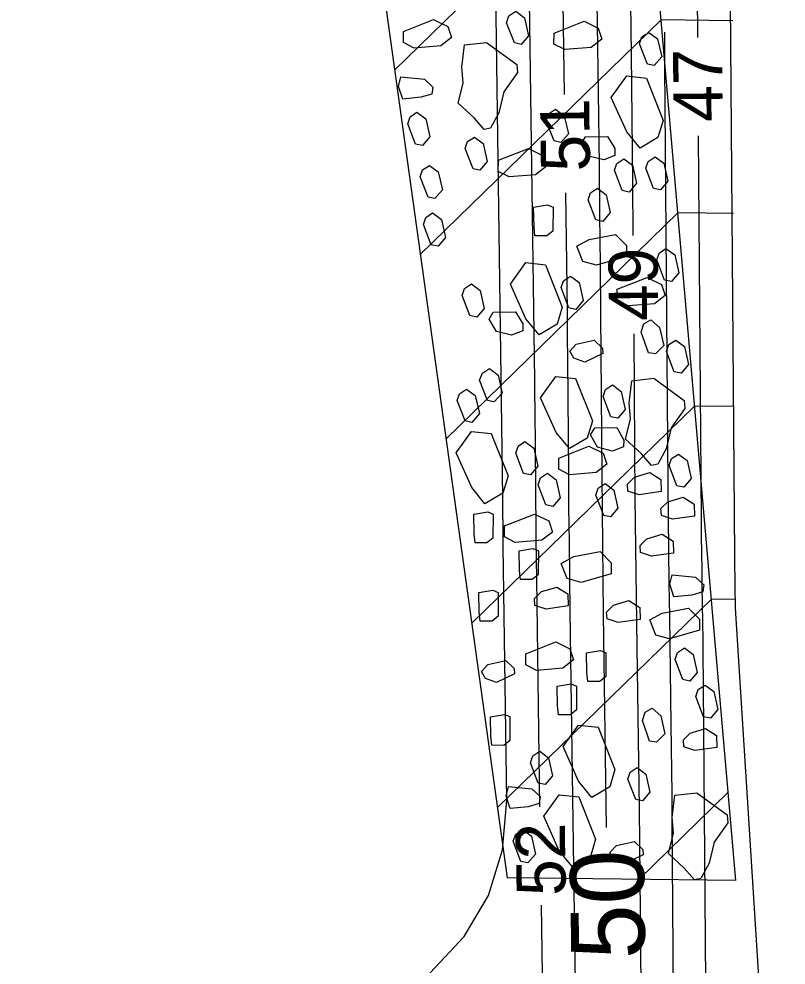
# Model space of a CAD drawing. Extents: x 2384780 to 2405861, y 547869 to 573706.
# Drawn here: x 2395701.83 to 2395733.03, y 554962.03 to 555000.54 of the extents above; entities that cross this region are included whole.
import ezdxf

# ---------------------------------------------------------------- set-up
doc = ezdxf.new("R2010")
doc.units = 0
for name, color, linetype in [('Breaklines', 7, 'Continuous'), ('Old_Level_6', 7, 'Continuous'), ('Old_Level_60', 7, 'Continuous'), ('Old_Level_61', 7, 'Continuous'), ('Old_Level_63', 7, 'Continuous')]:
    doc.layers.add(name, color=color, linetype=linetype)

msp = doc.modelspace()

# ---------------------------------------------------------------- linework, layer by layer
at = {"layer": 'Breaklines'}
msp.add_line((2395730.9875, 554965.4715), (2395721.693, 554965.589), dxfattribs=at)
at = {"layer": 'Old_Level_6'}
for p, q in [((2395730.9875, 554965.471), (2395718.022, 555115.189)), ((2395701.92225, 555107.39175), (2395721.693, 554965.5885)), ((2395727.273, 555008.36525), (2395717.11025, 554998.457)), ((2395727.9535, 555000.50525), (2395718.1565, 554990.95325)), ((2395730.8755, 555000.46825), (2395727.9535, 555000.50525)), ((2395728.63425, 554992.645), (2395719.20275, 554983.4495)), ((2395730.9005, 554992.61625), (2395728.63425, 554992.645)), ((2395729.315, 554984.78475), (2395720.249, 554975.9455)), ((2395730.92575, 554984.7645), (2395729.315, 554984.78475)), ((2395721.29525, 554968.442), (2395729.9955, 554976.92475)), ((2395730.95075, 554976.91275), (2395729.9955, 554976.92475)), ((2395730.67625, 554969.0645), (2395727.04225, 554965.5215))]:
    msp.add_line(p, q, dxfattribs=at)
for points in [[(2395722.044, 555000.855), (2395722.399, 555000.591), (2395722.56475, 554999.85925), (2395722.26375, 554999.504), (2395721.98275, 554999.56175), (2395721.667, 555000.38775), (2395721.76175, 555000.668), (2395722.044, 555000.855)], [(2395719.427, 554999.77825), (2395718.9945, 554999.44175), (2395717.91175, 554999.353), (2395717.47525, 554999.5785), (2395717.47725, 555000.029), (2395718.698, 555000.5115), (2395719.2785, 555000.2285), (2395719.427, 554999.77825)], [(2395725.54675, 554999.71675), (2395725.11375, 554999.38075), (2395724.03125, 554999.29175), (2395723.59525, 554999.51725), (2395723.59725, 554999.967), (2395724.818, 555000.45), (2395725.39825, 555000.16725), (2395725.54675, 554999.71675)], [(2395727.45425, 554999.994), (2395727.8095, 554999.72975), (2395727.97525, 554998.99825), (2395727.674, 554998.643), (2395727.393, 554998.7005), (2395727.07675, 554999.52625), (2395727.172, 554999.807), (2395727.45425, 554999.994)], [(2395720.84775, 554999.58775), (2395722.08225, 554998.68325), (2395722.10875, 554998.3605), (2395721.55325, 554997.57775), (2395721.353, 554996.713), (2395721.009, 554996.0995), (2395720.7545, 554996.0365), (2395720.3415, 554996.5185), (2395719.69475, 554997.11625), (2395719.9025, 554997.93375), (2395719.84925, 554998.57925), (2395719.95, 554999.48775), (2395720.84775, 554999.58775)], [(2395718.6255, 554997.484), (2395718.17475, 554997.35475), (2395717.4435, 554997.282), (2395717.2765, 554997.78925), (2395717.371, 554998.1825), (2395718.328, 554998.085), (2395718.66375, 554997.76525), (2395718.6255, 554997.484)], [(2395727.0965, 554995.2795), (2395726.558, 554995.94125), (2395725.92525, 554997.3465), (2395726.553, 554998.22125), (2395727.353, 554998.133), (2395728.0365, 554996.412), (2395727.82525, 554995.71175), (2395727.0965, 554995.2795)], [(2395718.022, 554996.742), (2395718.377, 554996.478), (2395718.54275, 554995.74625), (2395718.24175, 554995.391), (2395717.96075, 554995.44875), (2395717.645, 554996.27475), (2395717.73975, 554996.555), (2395718.022, 554996.742)], [(2395723.66025, 554996.86675), (2395724.01525, 554996.60275), (2395724.181, 554995.871), (2395723.88, 554995.51575), (2395723.599, 554995.5735), (2395723.28325, 554996.3995), (2395723.378, 554996.67975), (2395723.66025, 554996.86675)], [(2395720.362, 554995.73275), (2395720.717, 554995.46875), (2395720.88275, 554994.737), (2395720.58175, 554994.38175), (2395720.30075, 554994.4395), (2395719.985, 554995.2655), (2395720.07975, 554995.54575), (2395720.362, 554995.73275)], [(2395726.0685, 554994.987), (2395725.6175, 554994.8015), (2395724.99975, 554994.954), (2395724.7015, 554995.461), (2395724.87125, 554995.74225), (2395725.7715, 554995.757), (2395726.06975, 554995.26825), (2395726.0685, 554994.987)], [(2395723.282, 554994.537), (2395722.8495, 554994.2005), (2395721.76675, 554994.11175), (2395721.33025, 554994.33725), (2395721.33225, 554994.78775), (2395722.553, 554995.27025), (2395723.1335, 554994.98725), (2395723.282, 554994.537)], [(2395718.53375, 554994.58), (2395718.88875, 554994.316), (2395719.0545, 554993.58425), (2395718.7535, 554993.229), (2395718.4725, 554993.28675), (2395718.15675, 554994.11275), (2395718.2515, 554994.393), (2395718.53375, 554994.58)], [(2395726.432, 554994.8475), (2395726.78725, 554994.5835), (2395726.953, 554993.85175), (2395726.65175, 554993.49675), (2395726.37075, 554993.55425), (2395726.0545, 554994.38025), (2395726.14975, 554994.6605), (2395726.432, 554994.8475)], [(2395727.70725, 554994.92925), (2395728.0625, 554994.66525), (2395728.22825, 554993.9335), (2395727.927, 554993.5785), (2395727.646, 554993.636), (2395727.32975, 554994.462), (2395727.425, 554994.74225), (2395727.70725, 554994.92925)], [(2395725.3645, 554993.65225), (2395725.71975, 554993.388), (2395725.8855, 554992.6565), (2395725.58425, 554992.30125), (2395725.30325, 554992.35875), (2395724.987, 554993.1845), (2395725.08225, 554993.46525), (2395725.3645, 554993.65225)], [(2395718.66, 554992.643), (2395719.01525, 554992.379), (2395719.181, 554991.64725), (2395718.87975, 554991.29225), (2395718.59875, 554991.34975), (2395718.2825, 554992.17575), (2395718.37775, 554992.456), (2395718.66, 554992.643)], [(2395722.82225, 554991.7165), (2395722.7865, 554992.07625), (2395722.76775, 554992.874), (2395723.33275, 554992.96875), (2395723.56, 554992.87675), (2395723.549, 554991.9075), (2395723.30475, 554991.70675), (2395722.82225, 554991.7165)], [(2395724.51975, 554991.2875), (2395725.0275, 554991.56675), (2395726.096, 554991.76975), (2395726.5455, 554991.3185), (2395726.543, 554990.8675), (2395725.32375, 554990.51675), (2395724.76175, 554990.668), (2395724.51975, 554991.2875)], [(2395728.1505, 554991.20075), (2395728.50575, 554990.93675), (2395728.6715, 554990.205), (2395728.37025, 554989.85), (2395728.08925, 554989.9075), (2395727.773, 554990.7335), (2395727.86825, 554991.01375), (2395728.1505, 554991.20075)], [(2395722.992, 554987.6805), (2395722.454, 554988.34175), (2395721.82125, 554989.74775), (2395722.4485, 554990.622), (2395723.24925, 554990.5335), (2395723.93275, 554988.81275), (2395723.721, 554988.112), (2395722.992, 554987.6805)], [(2395724.265, 554990.0725), (2395724.61975, 554989.8085), (2395724.7855, 554989.07675), (2395724.48475, 554988.72175), (2395724.2035, 554988.77925), (2395723.888, 554989.60525), (2395723.98275, 554989.886), (2395724.265, 554990.0725)], [(2395728.12075, 554989.2875), (2395727.68825, 554988.951), (2395726.6055, 554988.86225), (2395726.169, 554989.08775), (2395726.171, 554989.53825), (2395727.39175, 554990.02075), (2395727.97225, 554989.73775), (2395728.12075, 554989.2875)], [(2395720.2375, 554989.75775), (2395720.5925, 554989.49375), (2395720.75825, 554988.762), (2395720.45725, 554988.40675), (2395720.17625, 554988.4645), (2395719.8605, 554989.2905), (2395719.95525, 554989.57075), (2395720.2375, 554989.75775)], [(2395722.3235, 554987.85225), (2395721.873, 554987.6665), (2395721.255, 554987.81925), (2395720.95675, 554988.32625), (2395721.1265, 554988.6075), (2395722.02675, 554988.62175), (2395722.325, 554988.13325), (2395722.3235, 554987.85225)], [(2395727.53625, 554988.3005), (2395727.89125, 554987.981), (2395728.05775, 554987.248), (2395727.7185, 554986.91225), (2395727.4375, 554986.95075), (2395727.14075, 554987.7955), (2395727.25475, 554988.1325), (2395727.53625, 554988.3005)], [(2395724.23725, 554987.0175), (2395724.50075, 554987.29825), (2395725.23325, 554987.464), (2395725.5695, 554987.144), (2395725.587, 554986.919), (2395724.8545, 554986.565), (2395724.40525, 554986.73575), (2395724.23725, 554987.0175)], [(2395728.5445, 554987.47275), (2395728.89975, 554987.20875), (2395729.0655, 554986.477), (2395728.76425, 554986.122), (2395728.48325, 554986.1795), (2395728.167, 554987.0055), (2395728.26225, 554987.28575), (2395728.5445, 554987.47275)], [(2395720.9665, 554986.3095), (2395721.32175, 554986.04525), (2395721.488, 554985.3135), (2395721.168, 554984.959), (2395720.88675, 554985.016), (2395720.57125, 554985.8425), (2395720.68425, 554986.12325), (2395720.9665, 554986.3095)], [(2395724.22025, 554983.05175), (2395723.68175, 554983.7135), (2395723.049, 554985.11875), (2395723.67675, 554985.9935), (2395724.47675, 554985.90525), (2395725.16025, 554984.18425), (2395724.949, 554983.484), (2395724.22025, 554983.05175)], [(2395727.65775, 554985.915), (2395728.89225, 554985.0105), (2395728.91875, 554984.68775), (2395728.36325, 554983.905), (2395728.163, 554983.04025), (2395727.819, 554982.42675), (2395727.5645, 554982.36375), (2395727.1515, 554982.84575), (2395726.50475, 554983.4435), (2395726.7125, 554984.261), (2395726.65925, 554984.9065), (2395726.76, 554985.815), (2395727.65775, 554985.915)], [(2395720.03975, 554985.4735), (2395720.395, 554985.2095), (2395720.56075, 554984.47775), (2395720.2595, 554984.12275), (2395719.9785, 554984.18025), (2395719.66225, 554985.00625), (2395719.7575, 554985.2865), (2395720.03975, 554985.4735)], [(2395725.97275, 554985.6435), (2395726.328, 554985.3795), (2395726.49375, 554984.64775), (2395726.1925, 554984.29275), (2395725.9115, 554984.35025), (2395725.59525, 554985.17625), (2395725.6905, 554985.4565), (2395725.97275, 554985.6435)], [(2395726.42875, 554983.12075), (2395725.9785, 554982.9535), (2395725.36, 554983.10625), (2395725.08075, 554983.61325), (2395725.25, 554983.894), (2395726.15025, 554983.9095), (2395726.43, 554983.40275), (2395726.42875, 554983.12075)], [(2395720.787, 554980.81), (2395720.2485, 554981.47175), (2395719.61575, 554982.877), (2395720.2435, 554983.75175), (2395721.0435, 554983.6635), (2395721.727, 554981.9425), (2395721.51575, 554981.24225), (2395720.787, 554980.81)], [(2395722.4145, 554983.33725), (2395722.76975, 554983.07325), (2395722.9355, 554982.3415), (2395722.63425, 554981.9865), (2395722.35325, 554982.044), (2395722.037, 554982.87), (2395722.13225, 554983.15025), (2395722.4145, 554983.33725)], [(2395725.741, 554982.417), (2395725.30875, 554982.081), (2395724.22575, 554981.992), (2395723.78975, 554982.21775), (2395723.7915, 554982.6675), (2395725.01225, 554983.15025), (2395725.59275, 554982.8675), (2395725.741, 554982.417)], [(2395728.659, 554982.83325), (2395729.01425, 554982.569), (2395729.18, 554981.8375), (2395728.87875, 554981.48225), (2395728.59775, 554981.53975), (2395728.2815, 554982.3655), (2395728.37675, 554982.64625), (2395728.659, 554982.83325)], [(2395723.3295, 554982.052), (2395723.68475, 554981.788), (2395723.8505, 554981.05625), (2395723.54925, 554980.70125), (2395723.26825, 554980.75875), (2395722.952, 554981.58475), (2395723.04725, 554981.865), (2395723.3295, 554982.052)], [(2395726.587, 554981.6095), (2395726.86925, 554981.88975), (2395727.48875, 554982.075), (2395727.93725, 554981.79175), (2395727.9545, 554981.30375), (2395727.054, 554981.1765), (2395726.6045, 554981.32775), (2395726.587, 554981.6095)], [(2395725.677, 554981.6305), (2395726.03225, 554981.3665), (2395726.198, 554980.63475), (2395725.89675, 554980.27975), (2395725.61575, 554980.33725), (2395725.2995, 554981.16325), (2395725.39475, 554981.4435), (2395725.677, 554981.6305)], [(2395727.94675, 554980.6125), (2395728.229, 554980.89275), (2395728.8485, 554981.078), (2395729.297, 554980.79475), (2395729.31425, 554980.30675), (2395728.41375, 554980.1795), (2395727.96425, 554980.33075), (2395727.94675, 554980.6125)], [(2395720.38725, 554979.224), (2395720.3515, 554979.58375), (2395720.33275, 554980.3815), (2395720.89775, 554980.47625), (2395721.125, 554980.38425), (2395721.114, 554979.415), (2395720.86975, 554979.21425), (2395720.38725, 554979.224)], [(2395723.529, 554979.6575), (2395723.096, 554979.3215), (2395722.0135, 554979.2325), (2395721.5775, 554979.458), (2395721.5795, 554979.90775), (2395722.80025, 554980.39075), (2395723.3805, 554980.108), (2395723.529, 554979.6575)], [(2395727.0945, 554979.1045), (2395727.37675, 554979.38475), (2395727.99625, 554979.57), (2395728.44475, 554979.28675), (2395728.462, 554978.79875), (2395727.5615, 554978.6715), (2395727.112, 554978.82275), (2395727.0945, 554979.1045)], [(2395722.23075, 554977.731), (2395722.195, 554978.09075), (2395722.17625, 554978.8885), (2395722.74125, 554978.98325), (2395722.9685, 554978.89125), (2395722.9575, 554977.922), (2395722.71325, 554977.72125), (2395722.23075, 554977.731)], [(2395723.893, 554978.38025), (2395724.40075, 554978.6595), (2395725.46925, 554978.8625), (2395725.91875, 554978.41125), (2395725.91625, 554977.96025), (2395724.697, 554977.6095), (2395724.135, 554977.76075), (2395723.893, 554978.38025)], [(2395729.65, 554977.2245), (2395729.19925, 554977.09525), (2395728.468, 554977.0225), (2395728.301, 554977.52975), (2395728.3955, 554977.923), (2395729.3525, 554977.8255), (2395729.68825, 554977.50575), (2395729.65, 554977.2245)], [(2395720.592, 554976.03725), (2395720.55625, 554976.397), (2395720.5375, 554977.19475), (2395721.1025, 554977.2895), (2395721.32975, 554977.1975), (2395721.31875, 554976.22825), (2395721.0745, 554976.0275), (2395720.592, 554976.03725)], [(2395722.80325, 554976.9545), (2395723.0855, 554977.23475), (2395723.705, 554977.42), (2395724.1535, 554977.13675), (2395724.17075, 554976.64875), (2395723.27025, 554976.5215), (2395722.82075, 554976.67275), (2395722.80325, 554976.9545)], [(2395725.73425, 554976.40325), (2395726.0165, 554976.6835), (2395726.636, 554976.86875), (2395727.0845, 554976.5855), (2395727.10175, 554976.0975), (2395726.20125, 554975.97025), (2395725.75175, 554976.1215), (2395725.73425, 554976.40325)], [(2395727.49075, 554976.0815), (2395727.9985, 554976.36075), (2395729.067, 554976.56375), (2395729.5165, 554976.1125), (2395729.514, 554975.6615), (2395728.29475, 554975.31075), (2395727.73275, 554975.462), (2395727.49075, 554976.0815)], [(2395724.3945, 554974.454), (2395723.9615, 554974.118), (2395722.879, 554974.029), (2395722.443, 554974.2545), (2395722.445, 554974.70425), (2395723.66575, 554975.18725), (2395724.246, 554974.9045), (2395724.3945, 554974.454)], [(2395728.90375, 554974.94325), (2395729.2585, 554974.67925), (2395729.42425, 554973.9475), (2395729.1235, 554973.5925), (2395728.84225, 554973.65), (2395728.52675, 554974.476), (2395728.6215, 554974.75675), (2395728.90375, 554974.94325)], [(2395724.97225, 554973.5815), (2395724.9365, 554973.94125), (2395724.91775, 554974.739), (2395725.48275, 554974.83375), (2395725.71, 554974.74175), (2395725.699, 554973.7725), (2395725.45475, 554973.57175), (2395724.97225, 554973.5815)], [(2395720.64175, 554973.98325), (2395720.90525, 554974.264), (2395721.63775, 554974.42975), (2395721.974, 554974.10975), (2395721.9915, 554973.88475), (2395721.259, 554973.53075), (2395720.80975, 554973.7015), (2395720.64175, 554973.98325)], [(2395723.77875, 554972.225), (2395723.743, 554972.58475), (2395723.72425, 554973.3825), (2395724.28925, 554973.47725), (2395724.5165, 554973.38525), (2395724.5055, 554972.416), (2395724.26125, 554972.21525), (2395723.77875, 554972.225)], [(2395729.743, 554973.4315), (2395730.09825, 554973.16725), (2395730.264, 554972.43575), (2395729.96275, 554972.0805), (2395729.68175, 554972.138), (2395729.3655, 554972.96375), (2395729.46075, 554973.2445), (2395729.743, 554973.4315)], [(2395721.0675, 554970.9855), (2395721.03175, 554971.34525), (2395721.013, 554972.143), (2395721.578, 554972.23775), (2395721.80525, 554972.14575), (2395721.79425, 554971.1765), (2395721.55, 554970.97575), (2395721.0675, 554970.9855)], [(2395727.5845, 554972.494), (2395727.93975, 554972.174), (2395728.10625, 554971.44175), (2395727.76675, 554971.10575), (2395727.48625, 554971.14425), (2395727.1895, 554971.989), (2395727.303, 554972.326), (2395727.5845, 554972.494)], [(2395725.13325, 554968.85975), (2395724.59525, 554969.521), (2395723.9625, 554970.927), (2395724.58975, 554971.80125), (2395725.3905, 554971.71275), (2395726.074, 554969.992), (2395725.86225, 554969.29125), (2395725.13325, 554968.85975)], [(2395728.85725, 554971.1955), (2395729.1395, 554971.47575), (2395729.759, 554971.661), (2395730.2075, 554971.37775), (2395730.22475, 554970.88975), (2395729.32425, 554970.7625), (2395728.87475, 554970.91375), (2395728.85725, 554971.1955)], [(2395723.0135, 554970.73325), (2395723.3685, 554970.46925), (2395723.53425, 554969.7375), (2395723.23325, 554969.38225), (2395722.95225, 554969.44), (2395722.6365, 554970.266), (2395722.73125, 554970.54625), (2395723.0135, 554970.73325)], [(2395726.9795, 554970.06875), (2395727.33425, 554969.80475), (2395727.5, 554969.073), (2395727.19925, 554968.718), (2395726.918, 554968.7755), (2395726.6025, 554969.6015), (2395726.69725, 554969.88225), (2395726.9795, 554970.06875)], [(2395722.996, 554968.60725), (2395722.54525, 554968.478), (2395721.814, 554968.40525), (2395721.647, 554968.91275), (2395721.7415, 554969.30625), (2395722.6985, 554969.2085), (2395723.03425, 554968.889), (2395722.996, 554968.60725)], [(2395724.34875, 554966.02675), (2395723.81025, 554966.6885), (2395723.1775, 554968.09375), (2395723.80525, 554968.9685), (2395724.60525, 554968.88025), (2395725.28875, 554967.15925), (2395725.0775, 554966.459), (2395724.34875, 554966.02675)], [(2395729.40175, 554969.05025), (2395730.63625, 554968.14575), (2395730.66275, 554967.823), (2395730.10725, 554967.04025), (2395729.907, 554966.1755), (2395729.563, 554965.562), (2395729.3085, 554965.499), (2395728.8955, 554965.981), (2395728.24875, 554966.57875), (2395728.4565, 554967.39625), (2395728.40325, 554968.04175), (2395728.504, 554968.95025), (2395729.40175, 554969.05025)], [(2395722.32425, 554967.54775), (2395722.6795, 554967.2835), (2395722.84575, 554966.55175), (2395722.52575, 554966.19725), (2395722.2445, 554966.25425), (2395721.929, 554967.08075), (2395722.042, 554967.3615), (2395722.32425, 554967.54775)], [(2395725.8715, 554966.61525), (2395726.13525, 554966.8955), (2395726.86675, 554967.0615), (2395727.203, 554966.7415), (2395727.2215, 554966.51625), (2395726.488, 554966.1625), (2395726.03875, 554966.33325), (2395725.8715, 554966.61525)]]:
    msp.add_lwpolyline(points, dxfattribs=at)
at = {"layer": 'Old_Level_60'}
for points in [[(2395723.026, 554968.477), (2395722.8935, 554977.75075), (2395722.88275, 554978.5525), (2395722.87325, 554979.35425), (2395722.86525, 554980.156), (2395722.8585, 554980.95775), (2395722.83825, 554983.57725), (2395722.8335, 554984.1385), (2395722.828, 554984.69975), (2395722.8215, 554985.261), (2395722.81425, 554985.82225), (2395722.522, 555007.10825), (2395722.50775, 555008.1925), (2395722.49525, 555009.277), (2395722.4845, 555010.3615), (2395722.47525, 555011.446), (2395722.44775, 555014.9885), (2395722.44125, 555015.7475), (2395722.434, 555016.50675), (2395722.4255, 555017.26575), (2395722.41575, 555018.02475), (2395722.1485, 555038.12925)], [(2395724.02175, 554997.4615), (2395723.90575, 555005.91225), (2395723.8845, 555007.547), (2395723.86575, 555009.182), (2395723.84925, 555010.817), (2395723.83525, 555012.452), (2395723.794, 555017.79325), (2395723.78425, 555018.93775), (2395723.773, 555020.08225), (2395723.76025, 555021.22675), (2395723.74575, 555022.37125), (2395723.54275, 555037.6325)], [(2395729.144, 555033.45825), (2395729.325, 555010.138), (2395729.3305, 555009.47025), (2395729.33725, 555008.80225), (2395729.345, 555008.1345), (2395729.35375, 555007.46675), (2395729.3835, 555005.28525), (2395729.38975, 555004.81775), (2395729.395, 555004.3505), (2395729.39975, 555003.883), (2395729.40375, 555003.4155), (2395729.4315, 554999.7865)], [(2395726.43625, 555028.68575), (2395726.4525, 555027.2335), (2395726.46675, 555025.78125), (2395726.479, 555024.329), (2395726.569, 555012.743), (2395726.58475, 555010.8675), (2395726.6035, 555008.99225), (2395726.62525, 555007.117), (2395726.6495, 555005.2415), (2395726.73375, 554999.1155), (2395726.75075, 554997.80275), (2395726.76575, 554996.49), (2395726.77875, 554995.17725), (2395726.79, 554993.8645), (2395726.80625, 554991.729)], [(2395730.7105, 555008.191), (2395730.937, 554978.7065), (2395730.937, 554978.7025), (2395730.937, 554978.69825), (2395730.937, 554978.69425), (2395730.937, 554978.69025), (2395730.93725, 554978.67675), (2395730.93725, 554978.674), (2395730.93725, 554978.671), (2395730.9375, 554978.66825), (2395730.9375, 554978.6655), (2395730.947, 554977.411), (2395730.95075, 554977.1425), (2395730.9585, 554976.87375), (2395730.96975, 554976.60525), (2395730.98475, 554976.337), (2395732.66675, 554949.5555)], [(2395718.552, 554961.71325), (2395719.94275, 554963.202), (2395720.9275, 554964.871), (2395721.5065, 554966.7205), (2395721.67925, 554968.7505), (2395721.532, 554979.07175), (2395721.52925, 554979.26775), (2395721.527, 554979.4635), (2395721.525, 554979.6595), (2395721.52325, 554979.85525), (2395721.5185, 554980.49525), (2395721.51725, 554980.6325), (2395721.516, 554980.7695), (2395721.51425, 554980.90675), (2395721.5125, 554981.04375), (2395721.216, 555002.6435)], [(2395728.0845, 555000.00875), (2395728.08925, 554999.53025), (2395728.09675, 554998.64), (2395728.2275, 554981.60925), (2395728.239, 554980.263), (2395728.25275, 554978.917), (2395728.2685, 554977.571), (2395728.28675, 554976.225), (2395728.34925, 554971.82775), (2395728.362, 554970.88575), (2395728.373, 554969.9435), (2395728.3825, 554969.001), (2395728.3905, 554968.05875), (2395728.52775, 554949.95325)], [(2395729.46225, 554995.78675), (2395729.58225, 554980.15775), (2395729.588, 554979.48275), (2395729.59475, 554978.80775), (2395729.60275, 554978.1325), (2395729.61175, 554977.4575), (2395729.64325, 554975.25225), (2395729.64975, 554974.77975), (2395729.65525, 554974.30725), (2395729.66, 554973.83475), (2395729.664, 554973.362), (2395729.8465, 554949.29475)], [(2395724.512, 554958.43325), (2395724.25525, 554976.42975), (2395724.23625, 554977.83725), (2395724.21975, 554979.245), (2395724.2055, 554980.65275), (2395724.1935, 554982.0605), (2395724.15825, 554986.659), (2395724.14975, 554987.6445), (2395724.14, 554988.62975), (2395724.12875, 554989.61525), (2395724.116, 554990.6005), (2395724.07675, 554993.462)], [(2395726.837, 554987.729), (2395726.87275, 554983.0605), (2395726.89, 554981.0435), (2395726.9105, 554979.02625), (2395726.93425, 554977.00925), (2395726.9615, 554974.99225), (2395727.0555, 554968.40325), (2395727.07425, 554966.9915), (2395727.091, 554965.5795), (2395727.10525, 554964.1675), (2395727.117, 554962.7555), (2395727.209, 554950.61175)], [(2395723.24475, 554953.1265), (2395723.083, 554964.4775)]]:
    msp.add_lwpolyline(points, dxfattribs=at)
at = {"layer": 'Old_Level_61'}
msp.add_lwpolyline([(2395725.061, 555027.81), (2395725.08725, 555025.734), (2395725.1105, 555023.65775), (2395725.131, 555021.58175), (2395725.1485, 555019.5055), (2395725.20525, 555012.21275), (2395725.2185, 555010.65), (2395725.234, 555009.08725), (2395725.252, 555007.5245), (2395725.27225, 555005.96175), (2395725.40125, 554996.5805), (2395725.42725, 554994.57025), (2395725.45025, 554992.56), (2395725.47025, 554990.5495), (2395725.48725, 554988.53925), (2395725.53775, 554981.95675), (2395725.54975, 554980.54625), (2395725.564, 554979.13575), (2395725.58075, 554977.72525), (2395725.59975, 554976.31475), (2395725.7235, 554967.6285)], dxfattribs=at)
at = {"layer": 'Old_Level_63'}
msp.add_ellipse((2395755.96079, 555348.13292), major_axis=(22.11149, 449.92249), ratio=0.51995182, dxfattribs=at)

# ---------------------------------------------------------------- texts
at = {"layer": 'Old_Level_60'}
for s, rotation, p in [('47', 90.439972, (2395730.45775, 554996.36125)), ('51', 90.786939, (2395725.06475, 554994.34175)), ('49', 90.439972, (2395727.833, 554988.2565)), ('52', 90.817239, (2395724.0775, 554964.862))]:
    msp.add_text(s, height=2, rotation=rotation, dxfattribs=at).set_placement(p)
at = {"layer": 'Old_Level_61'}
msp.add_text('50', height=3, rotation=90.769586, dxfattribs=at).set_placement((2395727.29775, 554962.28725))

doc.saveas('drawing.dxf')
